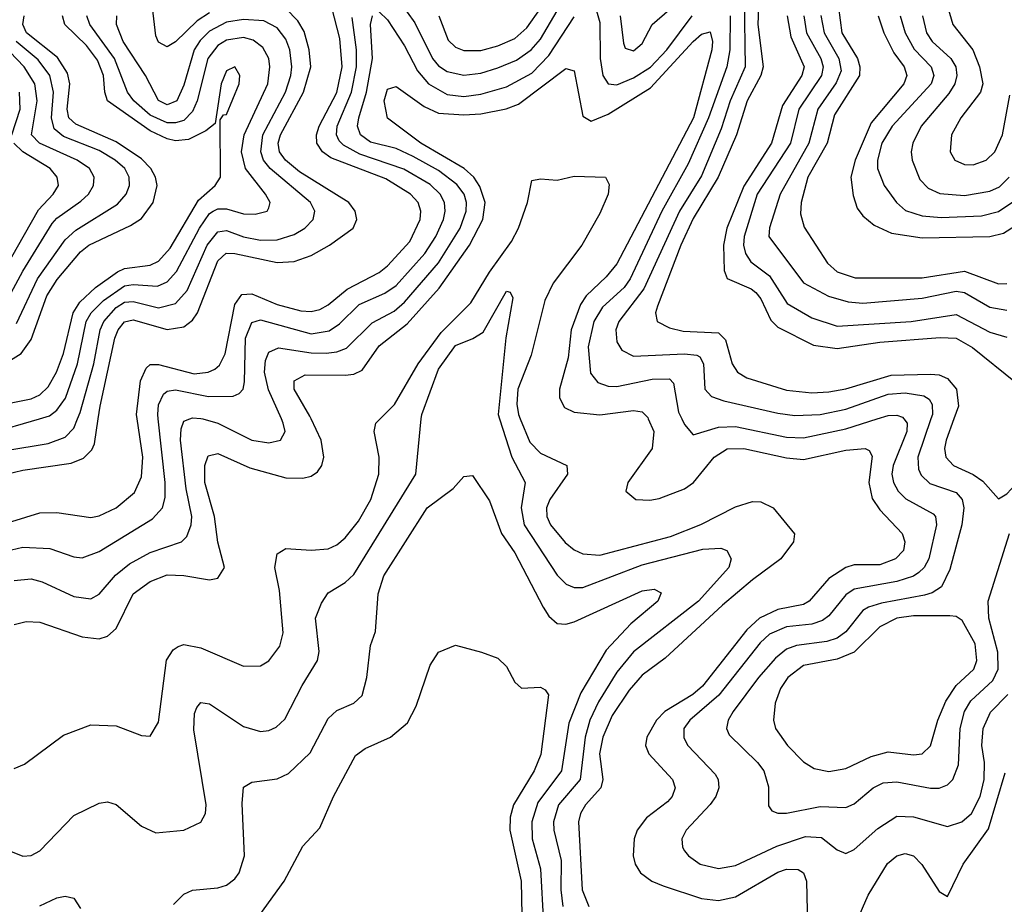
# Model space of a CAD drawing. Header units: inches. Extents: x 501365 to 657855, y 482276 to 547543.
# Tile 407 of 656: x 560543 to 562864, y 518856 to 520941. Entities that reach past the tile are written whole.
import ezdxf

# ---------------------------------------------------------------- set-up
doc = ezdxf.new("R2010")
doc.units = ezdxf.units.IN
doc.header["$MEASUREMENT"] = 0
doc.layers.add('A5561', color=7, linetype='Continuous')
doc.layers.add('A5562', color=7, linetype='Continuous')

msp = doc.modelspace()

# ---------------------------------------------------------------- linework, layer by layer
at = {"layer": 'A5561', "color": 5}
for points, elevation in [([(560000, 519661.2), (560030, 519647.5), (560090, 519639.2), (560170, 519650.6), (560270, 519672.1), (560358.1, 519681.9), (560390, 519694.3), (560490, 519747.7), (560590, 519778.4), (560630, 519779.5), (560710, 519767.5), (560730, 519771.8), (560770, 519790.5), (560813.3, 519826.7), (560830, 519863.1), (560832.7, 519910), (560819.3, 520000)], 2080), ([(560000, 519803.8), (560010, 519788.2), (560050, 519758.9), (560090, 519748.2), (560150, 519752.6), (560295.3, 519784.7), (560370, 519807.2), (560450, 519846.3), (560510.6, 519869.4), (560550, 519879.5), (560664.2, 519895.8), (560692.7, 519907.3), (560713.1, 519926.9), (560718.8, 519941.2), (560727.8, 520000)], 2120), ([(560000, 519971.7), (560063.6, 519943.6), (560134.7, 519894.7), (560195.9, 519875.9), (560250, 519873.1), (560290, 519878.2), (560470, 519965.4), (560589.1, 520000)], 2160), ([(560000, 519607), (560010, 519599.8), (560050, 519585.8), (560090, 519580.4), (560270, 519613), (560292.5, 519612.5), (560350, 519596.9), (560370, 519595.7), (560390, 519602.5), (560490, 519678), (560510, 519687.9), (560550, 519697.3), (560614.1, 519694.1), (560670, 519674.6), (560690, 519672.7), (560730, 519687), (560855.9, 519764.1), (560879.5, 519790), (560885.6, 519814.4), (560885.5, 519850), (560869.1, 520000)], 2060), ([(560000, 519922.3), (560017.8, 519910), (560050, 519860.8), (560074.4, 519834.4), (560098.5, 519818.5), (560129.2, 519809.2), (560170, 519810.4), (560290, 519830), (560370, 519860.3), (560510, 519925.3), (560610, 519941.9), (560650, 519956.7), (560670, 519978), (560678.9, 520000)], 2140), ([(560521.1, 518981.1), (560550, 518968.7), (560570, 518971), (560590, 518981.8), (560670, 519064.9), (560730, 519094.2), (560750, 519096.9), (560770, 519091.1), (560830, 519039.7), (560863.7, 519023.7), (560929.4, 519030), (560970, 519049.2), (560980.6, 519070), (560982.6, 519090), (560953.3, 519266.7), (560954.6, 519305.4), (560960.5, 519319.5), (560970, 519331.1), (560990, 519328.6), (561070, 519274.8), (561110, 519262.6), (561130, 519265), (561147, 519273), (561167.8, 519292.2), (561208.2, 519371.8), (561245, 519430), (561248.3, 519451.7), (561240.2, 519530), (561254.2, 519565.8), (561269.9, 519590.1), (561310, 519614.4), (561330, 519633.5), (561476.8, 519870), (561489.4, 520000)], 1960), ([(560530, 519619.1), (560570, 519623.1), (560595.8, 519615.8), (560670, 519580.9), (560710, 519575.5), (560730, 519586.9), (560768.4, 519631.6), (560801.5, 519658.5), (560850, 519685), (560924.2, 519710), (560937, 519723), (560947.2, 519750), (560948.3, 519770), (560935.5, 519835.5), (560921.9, 519950), (560923.3, 519976.7), (560930, 519994.4), (560943.8, 520000)], 2040), ([(560530, 519175.7), (560553.8, 519186.2), (560645.7, 519254.3), (560710, 519278.5), (560770, 519276), (560830, 519253.4), (560850, 519251.8), (560870, 519284.9), (560888.8, 519431.2), (560904.4, 519455.6), (560916.5, 519463.5), (560930, 519467.8), (560970, 519460.1), (561070, 519417), (561110, 519417.7), (561130, 519429.4), (561155.7, 519464.3), (561164, 519496), (561155.1, 519595.1), (561144, 519650), (561150, 519682), (561170, 519694.2), (561230, 519690.5), (561270, 519694), (561290, 519703.1), (561310, 519719.9), (561341.2, 519758.8), (561370.6, 519810), (561389.5, 519870), (561389.9, 519910), (561378.4, 519970), (561382.5, 519990), (561392.4, 520000)], 1980), ([(560530, 519515.6), (560557.7, 519522.3), (560590, 519520.4), (560690, 519486.3), (560730, 519481.1), (560750, 519487.5), (560770, 519506), (560810, 519587.4), (560850, 519616.8), (560890, 519632), (560930, 519630.8), (560990, 519620.6), (561010, 519624.8), (561025.4, 519650), (561009.4, 519709.4), (561001.9, 519770), (560978.9, 519850), (560979.3, 519890), (560987, 519913), (561010, 519918.2), (561084.8, 519884.8), (561170, 519861.3), (561210, 519860.4), (561230, 519865), (561244.8, 519875.2), (561255.1, 519890), (561259.3, 519910), (561253.2, 519950), (561229.9, 520000)], 2020), ([(560974.4, 520000), (561010, 519990), (561090, 519949.7), (561130, 519943.3), (561157.4, 519950), (561168.1, 519970), (561164, 519990), (561159.5, 520000)], 2040), ([(561673.7, 520000), (561702.5, 519910), (561734.5, 519850), (561724.8, 519790), (561731.7, 519750), (561810, 519631.6), (561830.7, 519610.7), (561850, 519602.3), (561870, 519602.7), (562010, 519655.7), (562153.1, 519693.1), (562195.2, 519695.2), (562209.5, 519689.5), (562220.2, 519670), (562214.5, 519650), (562142.8, 519570), (561990, 519450.9), (561950, 519402.5), (561907.2, 519332.8), (561886.4, 519290), (561875.6, 519250), (561863.6, 519150), (561812.9, 519090), (561801.2, 519050), (561801.9, 519030), (561819, 518959), (561818.3, 518890), (561822.9, 518850)], 1960), ([(561722.6, 520000), (561744.9, 519944.9), (561770, 519919.4), (561832.8, 519890), (561833.7, 519870), (561792.1, 519810), (561784.8, 519790), (561785.3, 519770), (561794, 519750), (561828.5, 519708.5), (561850, 519691), (561870, 519681.8), (561910, 519679.1), (562077, 519723), (562148.7, 519751.3), (562230, 519792.9), (562270, 519805.2), (562290, 519804.2), (562318.8, 519790), (562369.3, 519729.3), (562367, 519710), (562337.2, 519670), (562270, 519620.9), (562199.5, 519560.5), (562064.3, 519435.7), (562010, 519395.6), (561979.4, 519360.6), (561939.3, 519300.7), (561917.4, 519250), (561909.6, 519210), (561917.3, 519150), (561912.3, 519130), (561876.6, 519090), (561864.9, 519070), (561860.1, 519050), (561869, 518890), (561884, 518850)], 1980), ([(562024.5, 520000), (562037.2, 519970), (562033.9, 519930), (561976, 519850), (561971.7, 519830), (561994.9, 519810), (562028.4, 519808.4), (562050, 519812.4), (562110, 519835.1), (562130.7, 519850), (562180.1, 519910), (562210.4, 519929.6), (562249.9, 519930.1), (562350, 519908), (562390, 519904.6), (562490, 519925.9), (562535.8, 519930), (562545.5, 519925.5), (562551.9, 519911.9), (562544.3, 519850), (562552.2, 519812.2), (562570, 519785.3), (562622.9, 519730), (562629.1, 519710), (562625.9, 519690), (562607.3, 519670), (562570, 519656), (562510, 519655.9), (562490, 519649.4), (562450, 519623.5), (562404, 519570), (562390, 519562.6), (562330, 519550.5), (562286.6, 519530), (562257, 519503), (562152.4, 519370), (562129.4, 519350.6), (562063.2, 519310), (562043.9, 519290), (562020.7, 519250), (562018, 519230), (562025.7, 519210), (562081.8, 519150), (562087.6, 519130), (562080.6, 519110), (562070, 519097.2), (562020.4, 519059.6), (561998.5, 519030), (561991.4, 519010), (561988.8, 518970), (561993.4, 518950), (562005.8, 518930), (562032.9, 518910), (562059.4, 518899.4), (562150, 518869.2), (562190, 518864.8), (562230, 518872.8), (562330, 518931.7), (562350, 518938.6), (562377.5, 518937.5), (562390.1, 518930.1), (562397.5, 518910), (562400.3, 518770)], 2020), ([(562626.9, 520000), (562635.1, 519990), (562633.7, 519970), (562601.6, 519890), (562598.4, 519870), (562602.2, 519850), (562613.5, 519830), (562631.7, 519811.7), (562696, 519776), (562701.3, 519770), (562704.2, 519750), (562685.5, 519670), (562674.9, 519650), (562662.3, 519637.7), (562650, 519629.4), (562610, 519616.7), (562510, 519598.7), (562490, 519585.3), (562450, 519535.4), (562435.4, 519524.6), (562410, 519515.9), (562350, 519510), (562310, 519492.4), (562288.3, 519471.7), (562191.1, 519348.9), (562122.5, 519290), (562108.4, 519270), (562108.1, 519248.1), (562117.8, 519230), (562182.1, 519162.1), (562189.5, 519150), (562191.1, 519130), (562183.9, 519110), (562170, 519091.2), (562113.6, 519030), (562103.7, 519010), (562105, 518990), (562110, 518982), (562119.3, 518970), (562147.1, 518950), (562190, 518940.1), (562230, 518946.8), (562327.6, 518992.4), (562395.4, 519015.4), (562433.1, 519013.1), (562470, 518984.3), (562490, 518975.5), (562510, 518985.1), (562565.5, 519034.5), (562610, 519063.1), (562650, 519061.8), (562730, 519039.1), (562763.5, 519050), (562786.4, 519070), (562806.6, 519110), (562816.3, 519150), (562816.9, 519190), (562811.1, 519230), (562813.6, 519270), (562831.1, 519308.9), (562872, 519350)], 2040), ([(562103.7, 520000), (562110, 519987), (562130, 519962.4), (562190, 519980.6), (562230, 519982.1), (562350, 519957.2), (562390, 519955), (562490, 519976.4), (562564.4, 520000)], 2040), ([(562690.8, 520000), (562660.1, 519910), (562661.7, 519881.7), (562667.7, 519867.7), (562687.9, 519847.9), (562750, 519826.2), (562764.3, 519810), (562768.3, 519790), (562763.9, 519750), (562735.1, 519644.9), (562715.6, 519604.4), (562693.7, 519590), (562675.7, 519584.3), (562574.1, 519565.9), (562543.7, 519556.3), (562530, 519547.9), (562490, 519498.1), (562470, 519483.2), (562445.1, 519474.9), (562374.1, 519465.9), (562350, 519456.8), (562324.4, 519435.6), (562284.3, 519390), (562224.6, 519310), (562212.4, 519290), (562209.1, 519270), (562214.9, 519254.9), (562281.8, 519190), (562296.6, 519170), (562307.7, 519132.3), (562308.1, 519088.1), (562316, 519076), (562330.1, 519070.1), (562350, 519070.6), (562430, 519086.1), (562490, 519084), (562510, 519092.4), (562554.5, 519130), (562577.9, 519142.1), (562610, 519144.4), (562690, 519129.3), (562710, 519129.7), (562730, 519136.9), (562742.4, 519150), (562755.7, 519184.3), (562759.7, 519270), (562769.9, 519310), (562784.7, 519335.3), (562837, 519383), (562849.5, 519410), (562848.4, 519450), (562827.4, 519530), (562825.4, 519570), (562875.7, 519730)], 2060), ([(562744.9, 520000), (562726.7, 519950), (562723.1, 519930), (562726, 519910), (562744.1, 519890), (562790, 519869.1), (562813.3, 519853.3), (562850, 519811.7), (562870, 519823.6), (562890, 519845.2), (562944.1, 519930), (562974.9, 520000)], 2080), ([(560905.1, 518854.9), (560930, 518879.8), (560950, 518888.7), (561010, 518894.4), (561030, 518900.5), (561050, 518915.9), (561059.9, 518930), (561072.5, 518970), (561067, 519093), (561070, 519132), (561090, 519143.8), (561150, 519151.3), (561176.2, 519163.8), (561227.2, 519212.8), (561270, 519293.8), (561290, 519312.6), (561330.4, 519329.6), (561350, 519347.6), (561361.2, 519390), (561370, 519466), (561381.4, 519498.6), (561387.9, 519587.9), (561400.9, 519630), (561503.3, 519790), (561564.4, 519835.6), (561590, 519864), (561610, 519866.7), (561650, 519806.7), (561678.4, 519730), (561710, 519684.1), (561776.5, 519556.5), (561790, 519534.8), (561810, 519517.7), (561830, 519516), (561850, 519521.8), (562010, 519594.5), (562038.4, 519598.4), (562054.7, 519590), (562047, 519570), (561983, 519517), (561925.5, 519454.5), (561865.7, 519354.3), (561837, 519283), (561820.1, 519170), (561764.1, 519095.9), (561749.8, 519050), (561751.1, 519010), (561770, 518939.3), (561777.3, 518810)], 1940), ([(561109.1, 518830.9), (561165.9, 518910), (561210, 518992.4), (561250, 519035.8), (561282.3, 519110), (561333.9, 519206.1), (561356.8, 519223.2), (561416.8, 519250), (561456.6, 519283.4), (561477.1, 519322.9), (561510, 519419.5), (561530, 519450.4), (561570, 519466.4), (561631.3, 519450), (561670, 519435.8), (561690, 519416.4), (561710, 519379.3), (561725.4, 519365.4), (561770, 519367.2), (561781.2, 519361.2), (561789.3, 519349.3), (561771.5, 519208.5), (561755.2, 519170), (561706.8, 519090), (561699, 519061), (561698.3, 519030), (561724.8, 518910), (561727.3, 518790)], 1920), ([(562476, 518724), (562542.8, 518877.2), (562588.3, 518951.7), (562610, 518969.5), (562630, 518975), (562650, 518969.5), (562669.7, 518949.7), (562710, 518886), (562730, 518873.7), (562767, 518950), (562826.2, 519033.8), (562865.5, 519165.5)], 2020), ([(560590, 518851.6), (560630, 518871), (560650, 518874.7), (560670.2, 518870.2), (560685.7, 518845.7)], 1940)]:
    msp.add_lwpolyline(points, dxfattribs=dict(at, elevation=elevation))
at = {"layer": 'A5561', "color": 5, "elevation": 2080}
msp.add_lwpolyline([(562735.7, 519535.7), (562650, 519535.6), (562610, 519530), (562570.1, 519510), (562510, 519449.7), (562470, 519433.9), (562390, 519418.3), (562353.5, 519390), (562335.9, 519364.1), (562323.5, 519330), (562319.4, 519290), (562324.4, 519270), (562352.3, 519230), (562390, 519191.3), (562415.8, 519175.8), (562450, 519168.7), (562490, 519175.9), (562550, 519204), (562590, 519215.4), (562650, 519208.3), (562670, 519210.1), (562690, 519229.4), (562707.3, 519290), (562725.7, 519334.3), (562750, 519371.5), (562791.6, 519410), (562799.3, 519430), (562795.1, 519470), (562764.7, 519524.7), (562750, 519534.4)], close=True, dxfattribs=at)
at = {"layer": 'A5562', "color": 5}
for points, elevation in [([(561420.3, 521010), (561473.8, 520933.8), (561515.9, 520850), (561530, 520832.6), (561550, 520818.7), (561590, 520810.3), (561630, 520815.2), (561670, 520827.5), (561714, 520846), (561748.6, 520870), (561770, 520895.3), (561825.1, 520990)], 2060), ([(562250.5, 520989.5), (562253.2, 520830), (562217.3, 520750), (562195.9, 520684.1), (562150, 520573.4), (562098.1, 520490), (562013.6, 520306.4), (561955.1, 520230), (561948, 520210), (561950, 520181.7), (561962, 520162), (561990, 520147.9), (562110, 520153.8), (562138.6, 520150), (562146, 520146), (562154.7, 520130), (562157.7, 520070), (562173.2, 520053.2), (562202.6, 520042.6), (562330, 520013.3), (562370, 520007.9), (562430, 520010.3), (562490, 520022.7), (562590, 520058.2), (562630, 520061.3), (562674.4, 520054.4), (562686.7, 520046.7), (562693.6, 520033.6), (562694.2, 520010), (562690.8, 520000)], 2060), ([(560727.8, 520000), (560732.3, 520030), (560767, 520190), (560774.7, 520210), (560790, 520228.8), (560810, 520233.3), (560890, 520210.6), (560930, 520216.8), (560950, 520232.6), (560961.8, 520250), (561010, 520372.6), (561029.1, 520390.9), (561050, 520390.3), (561150, 520368.8), (561190, 520371.5), (561230, 520385.1), (561272.6, 520410), (561328.6, 520450), (561337.2, 520470), (561333.4, 520490), (561318.9, 520510), (561202.4, 520582.4), (561169.4, 520610), (561155, 520630), (561152.3, 520650), (561157.3, 520670), (561211.8, 520770), (561228.7, 520830), (561225.4, 520870), (561213.1, 520913.1), (561198.2, 520938.2), (561170, 520967.3)], 2120), ([(560819.3, 520000), (560817.9, 520010), (560827.1, 520090), (560840.5, 520119.5), (560850, 520128.2), (560870, 520128.4), (560953.7, 520106.3), (560987.1, 520110), (561002.6, 520117.4), (561013.5, 520126.5), (561026.8, 520153.2), (561050, 520269.4), (561066.5, 520293.5), (561090, 520295.1), (561149.7, 520269.7), (561205.5, 520254.5), (561230, 520253), (561250, 520257.9), (561270, 520268.8), (561314.4, 520305.6), (561390, 520345.4), (561410, 520360.7), (561462.1, 520417.9), (561486.4, 520470), (561488, 520490), (561481.9, 520510), (561463.7, 520530), (561405.9, 520565.9), (561275.8, 520615.8), (561256.1, 520630), (561243.4, 520650), (561242.6, 520670), (561248.7, 520690), (561290.2, 520769.8), (561303.1, 520830), (561297.1, 520897.1), (561278.8, 520970)], 2080), ([(560990, 520957.2), (560961.4, 520938.6), (560910, 520888.7), (560890, 520877), (560870, 520887.9), (560863.4, 520903.4), (560856, 520970)], 2120), ([(561530.4, 520950), (561552.9, 520892.9), (561570, 520876.2), (561590, 520868.5), (561630, 520868.9), (561670, 520879.4), (561710, 520896.6), (561737.8, 520922.2), (561770, 520967.8)], 2080), ([(561902.5, 520962.5), (561910, 520934.9), (561911.3, 520850), (561917.3, 520810), (561929.8, 520789.8), (561950, 520787.6), (561990, 520804.2), (562030, 520829.3), (562068.1, 520870), (562128.3, 520950)], 2040), ([(561957.9, 520950), (561966, 520886), (561970, 520873.8), (561990, 520867.9), (562010, 520884.8), (562033.8, 520930), (562074.6, 520965.4)], 2060), ([(562283.9, 520970), (562282.8, 520930), (562295.4, 520830), (562289.6, 520810), (562257.4, 520750), (562232.5, 520670), (562188.9, 520570), (562130, 520472.2), (562100.9, 520410), (562045.9, 520265.9), (562041.3, 520250), (562045.7, 520230), (562074.7, 520214.7), (562106.8, 520206.8), (562190, 520203.1), (562206.5, 520186.5), (562221.9, 520130), (562234.5, 520110), (562256.9, 520096.9), (562350, 520067.9), (562410, 520061.7), (562450, 520063.6), (562490, 520071), (562596.8, 520103.2), (562690, 520105.5), (562710, 520103.8), (562730, 520095.5), (562750.8, 520070), (562755.8, 520030), (562744.9, 520000)], 2080), ([(562472.9, 520970), (562480.9, 520910), (562517.4, 520850), (562523.4, 520830), (562522.7, 520810), (562463.4, 520716.6), (562445.9, 520650), (562400.8, 520570), (562384.6, 520510), (562383.5, 520483.5), (562392.2, 520452.2), (562446.8, 520366.8), (562470, 520346.7), (562512.4, 520332.4), (562670, 520332.9), (562770, 520348.4), (562850, 520318.5), (562870, 520319.1)], 2180), ([(562730.7, 520970), (562742.7, 520930), (562789.8, 520869.8), (562805.1, 520830), (562813.4, 520790), (562807.5, 520770), (562761.2, 520710), (562739.1, 520670), (562736.2, 520630), (562746.8, 520610), (562770, 520599.8), (562790, 520599.4), (562821.2, 520610), (562841.7, 520630), (562859.2, 520670), (562876.4, 520763.6)], 2280), ([(560490, 520031.9), (560570, 520047.4), (560590, 520057), (560610, 520075.7), (560629.8, 520110.2), (560646.1, 520153.9), (560668.4, 520250), (560684.6, 520275.4), (560721.6, 520310), (560773.5, 520346.5), (560790, 520354.5), (560850, 520362.5), (560870, 520372.2), (560897.7, 520402.3), (560964.4, 520515.6), (561003.7, 520550), (561016.2, 520570), (561015.1, 520704.9), (561022.8, 520717.2), (561030, 520718), (561060.2, 520790), (561061.6, 520810), (561050, 520829.8), (561030, 520820.7), (561017.6, 520790), (561003.5, 520696.5), (560981.1, 520678.9), (560941, 520659), (560910, 520655.4), (560890, 520660), (560850, 520679.5), (560749.6, 520749.6), (560743.1, 520770), (560740.4, 520810), (560726, 520846), (560700.1, 520880.1), (560649.4, 520930), (560643.5, 520950)], 2180), ([(560521.3, 520138.7), (560546, 520154), (560570, 520187.3), (560606.8, 520290), (560631.4, 520328.6), (560686.1, 520393.9), (560705.3, 520410), (560804.2, 520455.8), (560830, 520472.6), (560857.3, 520510), (560866.7, 520550), (560862.5, 520570), (560851.6, 520590), (560830, 520613.5), (560770, 520653.3), (560674.7, 520694.7), (560658.7, 520710), (560654.9, 520730), (560660.9, 520790), (560655.1, 520815.1), (560631.7, 520851.7), (560558.5, 520910), (560550.3, 520930), (560552.9, 520950)], 2220), ([(560589.1, 520000), (560613, 520007), (560630, 520020.3), (560650.8, 520049.2), (560679.1, 520130), (560699.5, 520230), (560711.1, 520250), (560740.5, 520279.5), (560790, 520313.8), (560810, 520316.9), (560867.2, 520312.8), (560890, 520323.4), (560912.2, 520347.8), (560966.8, 520450), (560990, 520484.3), (560998.9, 520490), (561010, 520495.6), (561030, 520495.3), (561070, 520483.4), (561097.5, 520482.5), (561126, 520490), (561130, 520498), (561132.9, 520510), (561122.2, 520530), (561074.9, 520590), (561065.2, 520630), (561071.8, 520670), (561128, 520790), (561132.7, 520830), (561130, 520849.6), (561115.8, 520875.8), (561092.9, 520892.9), (561070, 520899.2), (561030, 520893.1), (561010, 520880.7), (560986.5, 520850), (560960.7, 520750), (560950, 520724.5), (560930, 520703.8), (560910, 520697.7), (560890, 520698), (560850, 520716.2), (560811.4, 520750), (560796.7, 520770), (560766, 520850), (560707.9, 520930), (560700.9, 520950)], 2160), ([(560678.9, 520000), (560685, 520015), (560717.1, 520130), (560732, 520210), (560741, 520230), (560770, 520263), (560790, 520275.4), (560810, 520277.1), (560870, 520262.1), (560910, 520271.7), (560937.4, 520302.6), (560984.4, 520410), (561010, 520441.4), (561030, 520444.4), (561070, 520429.6), (561110, 520421.3), (561150, 520422.2), (561190, 520434.9), (561214.6, 520450), (561234.5, 520470), (561238.5, 520490), (561228.3, 520510), (561132.9, 520590), (561117.3, 520610), (561110.8, 520630), (561116.1, 520670), (561169.3, 520770), (561181.8, 520810), (561184.2, 520830), (561179.6, 520870), (561170, 520895.3), (561150, 520921.7), (561118.2, 520938.2), (561070, 520941.7), (561030, 520935.4), (560990, 520913.9), (560967.9, 520892.1), (560954, 520870), (560930, 520786.9), (560913.4, 520750), (560890, 520740.3), (560870, 520750.5), (560839.6, 520810), (560786.8, 520890), (560770.7, 520930), (560771.7, 520950)], 2140), ([(560869.1, 520000), (560868.1, 520010), (560870, 520033.4), (560882, 520058), (560890, 520065.1), (560910, 520068.2), (560987.4, 520052.6), (561046.2, 520053.8), (561059.9, 520060.1), (561069.5, 520070.5), (561072.7, 520087.3), (561075, 520190), (561090, 520227.2), (561110, 520233.4), (561230, 520200.2), (561272.2, 520207.8), (561296.2, 520223.8), (561342.7, 520270), (561403.8, 520296.2), (561430, 520314.8), (561498, 520390), (561523.7, 520430), (561541.4, 520470), (561546, 520490), (561544.2, 520510), (561533.7, 520530), (561510, 520553), (561448.5, 520588.5), (561344.2, 520624.2), (561305.7, 520645.7), (561295.9, 520655.9), (561289.4, 520670), (561290.9, 520690), (561325.2, 520770), (561336.9, 520830), (561336.9, 520870), (561326.4, 520946.4)], 2060), ([(561159.5, 520000), (561128.9, 520068.9), (561120.1, 520110), (561122.3, 520137.7), (561130, 520157.5), (561152.7, 520167.3), (561230, 520155.6), (561265, 520155), (561290, 520158.2), (561312.9, 520167.1), (561373.5, 520226.5), (561425.7, 520254.3), (561450, 520275.1), (561530, 520367.6), (561581.2, 520450), (561595.2, 520490), (561595.8, 520510), (561590.2, 520530), (561573, 520553), (561530, 520585.7), (561470, 520618.9), (561430, 520637.3), (561370, 520652.2), (561345.8, 520670), (561338.9, 520690), (561342, 520710), (561360.1, 520770), (561374.1, 520850), (561369.5, 520930), (561374.6, 520950)], 2040), ([(561390, 520960.1), (561410, 520941.1), (561450, 520879.9), (561480.7, 520820.7), (561506.4, 520790), (561550, 520764.9), (561590, 520760.4), (561630, 520765.3), (561690, 520782.9), (561750, 520815.5), (561790, 520856.6), (561850, 520947.6)], 2040), ([(562217.6, 520950), (562216.9, 520870), (562209.8, 520830), (562166.7, 520710), (562118.7, 520601.2), (562056.8, 520490), (561982.1, 520330), (561968, 520310), (561916.8, 520263.2), (561895.8, 520230), (561882.8, 520170), (561888.1, 520108.1), (561905.5, 520085.5), (561930, 520077), (561950, 520076.6), (562033.8, 520093.8), (562074.1, 520094.1), (562083.9, 520083.9), (562096, 520016), (562103.7, 520000)], 2040), ([(562352, 520950), (562360.5, 520900.5), (562391.9, 520830), (562386.4, 520810), (562340.7, 520739.3), (562314.8, 520650), (562250, 520548.8), (562209.8, 520450), (562201.4, 520410), (562203.2, 520350), (562210.7, 520330.7), (562267, 520307), (562278.2, 520298.2), (562290, 520283.1), (562313.1, 520233.1), (562330, 520216), (562413.8, 520173.8), (562470, 520166.1), (562570, 520180.7), (562712.3, 520192.3), (562750, 520190.3), (562788.4, 520168.4), (562890, 520086.4)], 2120), ([(562391.4, 520950), (562397.5, 520910), (562430.9, 520850), (562436.9, 520830), (562433, 520810), (562379.6, 520730), (562359.7, 520650), (562281.5, 520530), (562250.8, 520430), (562249.1, 520410), (562253.3, 520390), (562265.9, 520370), (562310, 520337.1), (562351.9, 520271.9), (562410, 520238.3), (562470, 520218.8), (562644.5, 520230), (562750, 520246.3), (562830, 520204.6), (562870, 520192.7)], 2140), ([(562430.9, 520950.9), (562439.1, 520910), (562473.6, 520850), (562479.1, 520820.9), (562467.3, 520792.7), (562423.8, 520730), (562403.2, 520650), (562335.4, 520530), (562310.1, 520450.1), (562309, 520430), (562390, 520320.9), (562449, 520289), (562495.7, 520275.7), (562530, 520273.2), (562670, 520284.4), (562750, 520301), (562770, 520298.1), (562830, 520263.1), (562870, 520256)], 2160), ([(562566.7, 520950), (562579.4, 520910), (562603.2, 520863.2), (562627.4, 520830), (562633.7, 520810), (562626.7, 520790), (562550, 520698.3), (562512.1, 520610), (562502.1, 520570), (562507.1, 520527.1), (562516.7, 520496.7), (562530, 520478.4), (562556.8, 520456.8), (562597.9, 520437.9), (562670, 520427), (562830, 520429.8), (562861.7, 520438.3), (562890, 520455.8)], 2220), ([(562618.5, 520950), (562629.9, 520909.9), (562651.6, 520871.6), (562691.3, 520830), (562697.9, 520810), (562691.3, 520790), (562599, 520690), (562574.8, 520650), (562564.6, 520610), (562565.1, 520590), (562580.4, 520550), (562609.6, 520510), (562631.2, 520491.1), (562670, 520478.8), (562714.5, 520474.5), (562810, 520478.8), (562850, 520488.9), (562886.5, 520513.5)], 2240), ([(562670.9, 520950), (562680.6, 520910), (562693.7, 520890), (562737.7, 520850), (562749.5, 520830), (562751.8, 520810), (562746.8, 520790), (562733.1, 520766.9), (562667.9, 520690), (562647.9, 520650), (562644.4, 520630), (562646.3, 520610), (562664.3, 520564.3), (562683.9, 520543.9), (562711.6, 520531.6), (562770, 520526.9), (562830, 520536.8), (562852.6, 520547.4), (562875, 520570)], 2260), ([(561229.9, 520000), (561226.7, 520006.7), (561189.5, 520070), (561189.9, 520090.1), (561215.9, 520104.1), (561310, 520103), (561330, 520105.1), (561350, 520115.3), (561390, 520171.9), (561456.2, 520223.8), (561531.5, 520308.5), (561603.1, 520410), (561634.1, 520470), (561639.8, 520510), (561627.6, 520547.6), (561613.1, 520570), (561590.1, 520590.1), (561488.3, 520650), (561409.4, 520709.4), (561402.1, 520750), (561410, 520777.2), (561430, 520783.5), (561496.4, 520736.4), (561530, 520721), (561590, 520716.8), (561630, 520719.1), (561689.3, 520730.7), (561718.2, 520741.8), (561830, 520826.4), (561850, 520820.8), (561870, 520713.4), (561890, 520702.3), (561930, 520718.8), (562030, 520780.5), (562130, 520889.7), (562150, 520907.2), (562170, 520912.5), (562175.7, 520890), (562174.4, 520870), (562130.7, 520710), (561950, 520365.5), (561925.3, 520334.7), (561878, 520290), (561864.7, 520270), (561842.3, 520210), (561836, 520144), (561814.8, 520070), (561815, 520050), (561827, 520027), (561850, 520015.9), (561910.2, 520009.8), (561990, 520019.5), (562010, 520016.4), (562023.2, 520003.2), (562024.5, 520000)], 2020), ([(560501.7, 520258.3), (560550, 520348.5), (560619.2, 520460.8), (560630, 520473.4), (560686.9, 520513.1), (560704.5, 520530), (560716.7, 520550), (560718.5, 520570), (560707, 520590), (560678.5, 520610), (560589.2, 520650), (560570.5, 520670), (560584.1, 520750), (560578.1, 520790), (560553.3, 520830), (560502.9, 520882.9)], 2260), ([(560535.4, 520224.6), (560584.7, 520330), (560650, 520422.5), (560674.8, 520445.2), (560773.5, 520506.5), (560793.6, 520530), (560801.2, 520550), (560800.6, 520570), (560790.6, 520590), (560768, 520610), (560730, 520633), (560645.8, 520665.8), (560623.7, 520683.7), (560617.3, 520710), (560622.3, 520770), (560613.9, 520810), (560586.3, 520846.3), (560534.4, 520890)], 2240), ([(560524.4, 520670), (560544.1, 520730), (560542.1, 520770)], 2280), ([(560490, 520323.6), (560586.7, 520493.3), (560621.8, 520530), (560633.9, 520550), (560631.2, 520570), (560614.2, 520590), (560549.9, 520630), (560529.2, 520650)], 2280), ([(561392.4, 520000), (561425.9, 520034.1), (561482.1, 520130), (561536.6, 520203.4), (561606.4, 520273.6), (561650, 520345.8), (561701.9, 520418.1), (561718.8, 520450), (561739.6, 520510), (561750, 520562), (561770, 520566.2), (561810, 520562.8), (561850, 520572.2), (561924, 520570), (561932.5, 520552.5), (561930.1, 520530.1), (561910, 520484.6), (561867.7, 520410), (561800.2, 520319.8), (561780.8, 520279.2), (561748.4, 520150), (561717, 520070), (561714.8, 520034.8), (561718.6, 520010), (561722.6, 520000)], 1980), ([(561489.4, 520000), (561490.3, 520010), (561530, 520117.2), (561570, 520173), (561610.7, 520189.3), (561635.4, 520204.6), (561690, 520301.1), (561698.5, 520298.5), (561705.1, 520285.1), (561688.7, 520191.3), (561670.5, 520010), (561673.7, 520000)], 1960), ([(560943.8, 520000), (560950, 520002.5), (560970, 520001.2), (560974.4, 520000)], 2040), ([(562564.4, 520000), (562590, 520008.1), (562610, 520008.9), (562623.8, 520003.8), (562626.9, 520000)], 2040)]:
    msp.add_lwpolyline(points, dxfattribs=dict(at, elevation=elevation))

doc.saveas('drawing.dxf')
